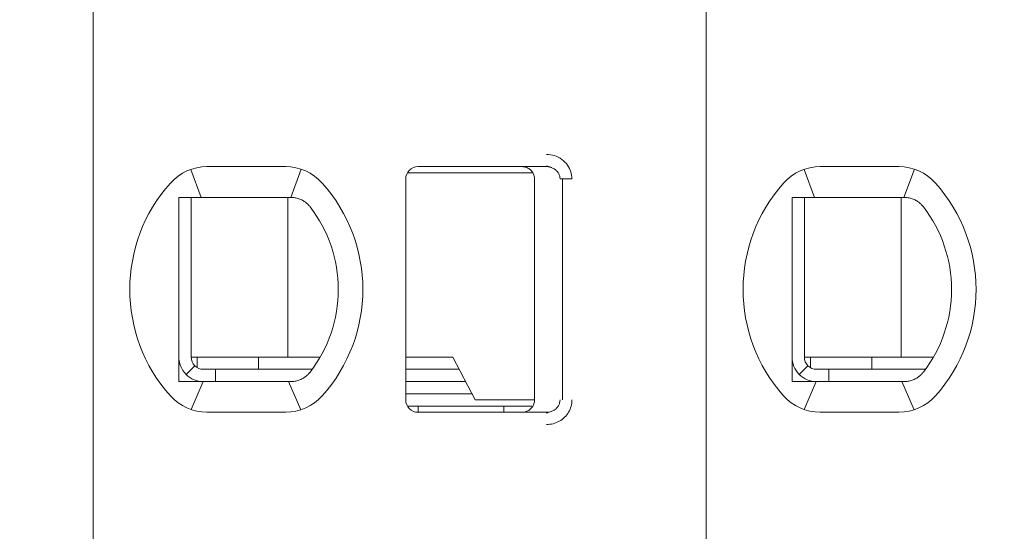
# Model space of a CAD drawing. Header units: millimetres. Extents: x -1114 to 1396, y -630 to 631.
# Tile 456 of 656: x 414.3 to 422.33, y -468.61 to -464.44. Entities that reach past the tile are written whole.
import ezdxf

# ---------------------------------------------------------------- set-up
doc = ezdxf.new("R2010")
doc.units = ezdxf.units.MM
doc.header["$MEASUREMENT"] = 0

msp = doc.modelspace()

# ---------------------------------------------------------------- linework, layer by layer
at = {"lineweight": 18}
for points, knots in [([(1038.9843, -629.7647), (1038.9843, -629.7647), (-1111.4882, -629.7647), (-1111.4882, -629.7647), (-1111.4882, -629.7647), (-1111.4882, -629.7647), (-1111.4882, 630.7883), (-1111.4882, 630.7883), (-1111.4882, 630.7883), (-1111.4882, 630.7883), (1038.9843, 630.7883), (1038.9843, 630.7883)], [0, 0, 0, 0, 0.333333, 0.333333, 0.333333, 0.333333, 0.666667, 0.666667, 0.666667, 0.666667, 1, 1, 1, 1]), ([(418.5927, -465.5366), (418.6147, -465.5364), (418.6358, -465.5397), (418.6569, -465.5465), (418.6569, -465.5465), (418.678, -465.5533), (418.6991, -465.5635), (418.7177, -465.5771), (418.7177, -465.5771), (418.7362, -465.5908), (418.7523, -465.6077), (418.7645, -465.625), (418.7645, -465.625), (418.7767, -465.6422), (418.785, -465.6597), (418.7907, -465.6782), (418.7907, -465.6782), (418.7965, -465.6967), (418.7996, -465.7163), (418.7997, -465.7366)], [0, 0, 0, 0, 0.2, 0.2, 0.2, 0.2, 0.4, 0.4, 0.4, 0.4, 0.6, 0.6, 0.6, 0.6, 0.8, 0.8, 0.8, 0.8, 1, 1, 1, 1]), ([(417.5452, -465.6366), (417.5187, -465.6366), (417.4933, -465.6471), (417.4745, -465.6659), (417.4745, -465.6659), (417.4558, -465.6846), (417.4452, -465.7101), (417.4452, -465.7366)], [0, 0, 0, 0, 0.5, 0.5, 0.5, 0.5, 1, 1, 1, 1]), ([(417.5452, -465.6366), (417.5187, -465.6366), (417.4933, -465.6471), (417.4745, -465.6659), (417.4745, -465.6659), (417.4558, -465.6846), (417.4452, -465.7101), (417.4452, -465.7366)], [0, 0, 0, 0, 0.5, 0.5, 0.5, 0.5, 1, 1, 1, 1]), ([(418.3952, -465.6366), (418.4058, -465.6366), (418.4162, -465.6383), (418.4262, -465.6415), (418.4262, -465.6415), (418.4362, -465.6448), (418.4457, -465.6496), (418.4541, -465.6558), (418.4541, -465.6558), (418.4626, -465.6619), (418.4701, -465.6694), (418.4762, -465.6779), (418.4762, -465.6779), (418.4823, -465.6864), (418.4872, -465.6959), (418.4904, -465.7058), (418.4904, -465.7058), (418.4936, -465.7158), (418.4952, -465.7262), (418.4952, -465.7366)], [0, 0, 0, 0, 0.2, 0.2, 0.2, 0.2, 0.4, 0.4, 0.4, 0.4, 0.6, 0.6, 0.6, 0.6, 0.8, 0.8, 0.8, 0.8, 1, 1, 1, 1]), ([(418.5927, -465.6366), (418.6014, -465.6366), (418.6102, -465.6375), (418.6187, -465.6394), (418.6187, -465.6394), (418.627, -465.6412), (418.6352, -465.644), (418.6429, -465.6475), (418.6429, -465.6475), (418.6505, -465.651), (418.6577, -465.6554), (418.6642, -465.6604), (418.6642, -465.6604), (418.6704, -465.6652), (418.676, -465.6706), (418.6809, -465.6765), (418.6809, -465.6765), (418.6855, -465.6819), (418.6894, -465.6878), (418.6926, -465.6941), (418.6926, -465.6941), (418.6959, -465.7003), (418.6984, -465.7069), (418.7002, -465.7136), (418.7002, -465.7136), (418.7021, -465.7212), (418.7031, -465.7289), (418.7031, -465.7366)], [0, 0, 0, 0, 0.142857, 0.142857, 0.142857, 0.142857, 0.285714, 0.285714, 0.285714, 0.285714, 0.428571, 0.428571, 0.428571, 0.428571, 0.571429, 0.571429, 0.571429, 0.571429, 0.714286, 0.714286, 0.714286, 0.714286, 0.857143, 0.857143, 0.857143, 0.857143, 1, 1, 1, 1]), ([(415.5952, -465.8866), (415.602, -465.8866), (415.6088, -465.8866), (415.6156, -465.8866), (415.6156, -465.8866), (415.6224, -465.8866), (415.6292, -465.8866), (415.6361, -465.8866), (415.6361, -465.8866), (415.643, -465.8866), (415.6498, -465.8866), (415.6567, -465.8866)], [0, 0, 0, 0, 0.333333, 0.333333, 0.333333, 0.333333, 0.666667, 0.666667, 0.666667, 0.666667, 1, 1, 1, 1]), ([(415.5952, -465.8866), (415.5952, -465.9375), (415.5952, -465.99), (415.5952, -466.045), (415.5952, -466.045), (415.5952, -466.0724), (415.5952, -466.1005), (415.5952, -466.1295), (415.5952, -466.1295), (415.5952, -466.1439), (415.5952, -466.1586), (415.5952, -466.1735), (415.5952, -466.1735), (415.5952, -466.1884), (415.5952, -466.2036), (415.5952, -466.219), (415.5952, -466.219), (415.5952, -466.2497), (415.5952, -466.2813), (415.5952, -466.314), (415.5952, -466.314), (415.5952, -466.3467), (415.5952, -466.3805), (415.5952, -466.4159), (415.5952, -466.4159), (415.5952, -466.4336), (415.5952, -466.4515), (415.5952, -466.4696), (415.5952, -466.4696), (415.5952, -466.4877), (415.5952, -466.506), (415.5952, -466.5245), (415.5952, -466.5245), (415.5952, -466.543), (415.5952, -466.5617), (415.5952, -466.5807), (415.5952, -466.5807), (415.5952, -466.5997), (415.5952, -466.6189), (415.5952, -466.6379), (415.5952, -466.6379), (415.5952, -466.676), (415.5952, -466.7135), (415.5952, -466.7506), (415.5952, -466.7506), (415.5952, -466.7599), (415.5952, -466.7691), (415.5952, -466.7783), (415.5952, -466.7783), (415.5952, -466.7875), (415.5952, -466.7967), (415.5952, -466.8058), (415.5952, -466.8058), (415.5952, -466.824), (415.5952, -466.8419), (415.5952, -466.8593), (415.5952, -466.8593), (415.5952, -466.8943), (415.5952, -466.9279), (415.5952, -466.9606), (415.5952, -466.9606), (415.5952, -466.9769), (415.5952, -466.993), (415.5952, -467.0089), (415.5952, -467.0089), (415.5952, -467.0247), (415.5952, -467.0404), (415.5952, -467.0557), (415.5952, -467.0557), (415.5952, -467.0864), (415.5952, -467.1159), (415.5952, -467.1447), (415.5952, -467.1447), (415.5952, -467.1735), (415.5952, -467.2014), (415.5952, -467.2288), (415.5952, -467.2288), (415.5952, -467.2835), (415.5952, -467.3358), (415.5952, -467.3866)], [0, 0, 0, 0, 0.05, 0.05, 0.05, 0.05, 0.1, 0.1, 0.1, 0.1, 0.15, 0.15, 0.15, 0.15, 0.2, 0.2, 0.2, 0.2, 0.25, 0.25, 0.25, 0.25, 0.3, 0.3, 0.3, 0.3, 0.35, 0.35, 0.35, 0.35, 0.4, 0.4, 0.4, 0.4, 0.45, 0.45, 0.45, 0.45, 0.5, 0.5, 0.5, 0.5, 0.55, 0.55, 0.55, 0.55, 0.6, 0.6, 0.6, 0.6, 0.65, 0.65, 0.65, 0.65, 0.7, 0.7, 0.7, 0.7, 0.75, 0.75, 0.75, 0.75, 0.8, 0.8, 0.8, 0.8, 0.85, 0.85, 0.85, 0.85, 0.9, 0.9, 0.9, 0.9, 0.95, 0.95, 0.95, 0.95, 1, 1, 1, 1]), ([(415.8244, -465.8866), (415.8193, -465.8866), (415.8141, -465.8866), (415.8088, -465.8866), (415.8088, -465.8866), (415.8035, -465.8866), (415.7982, -465.8866), (415.7928, -465.8866), (415.7928, -465.8866), (415.7874, -465.8866), (415.7819, -465.8866), (415.7763, -465.8866), (415.7763, -465.8866), (415.7706, -465.8866), (415.7648, -465.8866), (415.7588, -465.8866), (415.7588, -465.8866), (415.7529, -465.8866), (415.7467, -465.8866), (415.7405, -465.8866), (415.7405, -465.8866), (415.7342, -465.8866), (415.7278, -465.8866), (415.7212, -465.8866), (415.7212, -465.8866), (415.7146, -465.8866), (415.7078, -465.8866), (415.7009, -465.8866), (415.7009, -465.8866), (415.6939, -465.8866), (415.6868, -465.8866), (415.6794, -465.8866), (415.6794, -465.8866), (415.6721, -465.8866), (415.6645, -465.8866), (415.6567, -465.8866)], [0, 0, 0, 0, 0.111111, 0.111111, 0.111111, 0.111111, 0.222222, 0.222222, 0.222222, 0.222222, 0.333333, 0.333333, 0.333333, 0.333333, 0.444444, 0.444444, 0.444444, 0.444444, 0.555556, 0.555556, 0.555556, 0.555556, 0.666667, 0.666667, 0.666667, 0.666667, 0.777778, 0.777778, 0.777778, 0.777778, 0.888889, 0.888889, 0.888889, 0.888889, 1, 1, 1, 1]), ([(416.5076, -465.8866), (416.5029, -465.8866), (416.4983, -465.8866), (416.4936, -465.8866), (416.4936, -465.8866), (416.4889, -465.8866), (416.4843, -465.8866), (416.4797, -465.8866), (416.4797, -465.8866), (416.4751, -465.8866), (416.4706, -465.8866), (416.4661, -465.8866)], [0, 0, 0, 0, 0.333333, 0.333333, 0.333333, 0.333333, 0.666667, 0.666667, 0.666667, 0.666667, 1, 1, 1, 1]), ([(416.6053, -465.9121), (416.595, -465.9063), (416.5843, -465.9015), (416.5735, -465.8978), (416.5735, -465.8978), (416.5627, -465.894), (416.5517, -465.8912), (416.5407, -465.8894), (416.5407, -465.8894), (416.5297, -465.8875), (416.5186, -465.8866), (416.5076, -465.8866)], [0, 0, 0, 0, 0.333333, 0.333333, 0.333333, 0.333333, 0.666667, 0.666667, 0.666667, 0.666667, 1, 1, 1, 1]), ([(416.6659, -465.9644), (416.6607, -465.9576), (416.6549, -465.951), (416.6486, -465.9447), (416.6486, -465.9447), (416.6423, -465.9385), (416.6355, -465.9325), (416.6282, -465.927), (416.6282, -465.927), (416.621, -465.9216), (416.6133, -465.9166), (416.6053, -465.9121)], [0, 0, 0, 0, 0.333333, 0.333333, 0.333333, 0.333333, 0.666667, 0.666667, 0.666667, 0.666667, 1, 1, 1, 1]), ([(420.5952, -465.8866), (420.602, -465.8866), (420.6088, -465.8866), (420.6156, -465.8866), (420.6156, -465.8866), (420.6224, -465.8866), (420.6292, -465.8866), (420.6361, -465.8866), (420.6361, -465.8866), (420.643, -465.8866), (420.6498, -465.8866), (420.6567, -465.8866)], [0, 0, 0, 0, 0.333333, 0.333333, 0.333333, 0.333333, 0.666667, 0.666667, 0.666667, 0.666667, 1, 1, 1, 1]), ([(420.5952, -465.8866), (420.5952, -465.9375), (420.5952, -465.99), (420.5952, -466.045), (420.5952, -466.045), (420.5952, -466.0724), (420.5952, -466.1005), (420.5952, -466.1295), (420.5952, -466.1295), (420.5952, -466.1439), (420.5952, -466.1586), (420.5952, -466.1735), (420.5952, -466.1735), (420.5952, -466.1884), (420.5952, -466.2036), (420.5952, -466.219), (420.5952, -466.219), (420.5952, -466.2497), (420.5952, -466.2813), (420.5952, -466.314), (420.5952, -466.314), (420.5952, -466.3467), (420.5952, -466.3805), (420.5952, -466.4159), (420.5952, -466.4159), (420.5952, -466.4336), (420.5952, -466.4515), (420.5952, -466.4696), (420.5952, -466.4696), (420.5952, -466.4877), (420.5952, -466.506), (420.5952, -466.5245), (420.5952, -466.5245), (420.5952, -466.543), (420.5952, -466.5617), (420.5952, -466.5807), (420.5952, -466.5807), (420.5952, -466.5997), (420.5952, -466.6189), (420.5952, -466.6379), (420.5952, -466.6379), (420.5952, -466.676), (420.5952, -466.7135), (420.5952, -466.7506), (420.5952, -466.7506), (420.5952, -466.7599), (420.5952, -466.7691), (420.5952, -466.7783), (420.5952, -466.7783), (420.5952, -466.7875), (420.5952, -466.7967), (420.5952, -466.8058), (420.5952, -466.8058), (420.5952, -466.824), (420.5952, -466.8419), (420.5952, -466.8593), (420.5952, -466.8593), (420.5952, -466.8943), (420.5952, -466.9279), (420.5952, -466.9606), (420.5952, -466.9606), (420.5952, -466.9769), (420.5952, -466.993), (420.5952, -467.0089), (420.5952, -467.0089), (420.5952, -467.0247), (420.5952, -467.0404), (420.5952, -467.0557), (420.5952, -467.0557), (420.5952, -467.0864), (420.5952, -467.1159), (420.5952, -467.1447), (420.5952, -467.1447), (420.5952, -467.1735), (420.5952, -467.2014), (420.5952, -467.2288), (420.5952, -467.2288), (420.5952, -467.2835), (420.5952, -467.3358), (420.5952, -467.3866)], [0, 0, 0, 0, 0.05, 0.05, 0.05, 0.05, 0.1, 0.1, 0.1, 0.1, 0.15, 0.15, 0.15, 0.15, 0.2, 0.2, 0.2, 0.2, 0.25, 0.25, 0.25, 0.25, 0.3, 0.3, 0.3, 0.3, 0.35, 0.35, 0.35, 0.35, 0.4, 0.4, 0.4, 0.4, 0.45, 0.45, 0.45, 0.45, 0.5, 0.5, 0.5, 0.5, 0.55, 0.55, 0.55, 0.55, 0.6, 0.6, 0.6, 0.6, 0.65, 0.65, 0.65, 0.65, 0.7, 0.7, 0.7, 0.7, 0.75, 0.75, 0.75, 0.75, 0.8, 0.8, 0.8, 0.8, 0.85, 0.85, 0.85, 0.85, 0.9, 0.9, 0.9, 0.9, 0.95, 0.95, 0.95, 0.95, 1, 1, 1, 1]), ([(420.8244, -465.8866), (420.8193, -465.8866), (420.8141, -465.8866), (420.8088, -465.8866), (420.8088, -465.8866), (420.8035, -465.8866), (420.7982, -465.8866), (420.7928, -465.8866), (420.7928, -465.8866), (420.7874, -465.8866), (420.7819, -465.8866), (420.7763, -465.8866), (420.7763, -465.8866), (420.7706, -465.8866), (420.7648, -465.8866), (420.7588, -465.8866), (420.7588, -465.8866), (420.7529, -465.8866), (420.7467, -465.8866), (420.7405, -465.8866), (420.7405, -465.8866), (420.7342, -465.8866), (420.7278, -465.8866), (420.7212, -465.8866), (420.7212, -465.8866), (420.7146, -465.8866), (420.7078, -465.8866), (420.7009, -465.8866), (420.7009, -465.8866), (420.6939, -465.8866), (420.6868, -465.8866), (420.6794, -465.8866), (420.6794, -465.8866), (420.6721, -465.8866), (420.6645, -465.8866), (420.6567, -465.8866)], [0, 0, 0, 0, 0.111111, 0.111111, 0.111111, 0.111111, 0.222222, 0.222222, 0.222222, 0.222222, 0.333333, 0.333333, 0.333333, 0.333333, 0.444444, 0.444444, 0.444444, 0.444444, 0.555556, 0.555556, 0.555556, 0.555556, 0.666667, 0.666667, 0.666667, 0.666667, 0.777778, 0.777778, 0.777778, 0.777778, 0.888889, 0.888889, 0.888889, 0.888889, 1, 1, 1, 1]), ([(421.5076, -465.8866), (421.5029, -465.8866), (421.4983, -465.8866), (421.4936, -465.8866), (421.4936, -465.8866), (421.4889, -465.8866), (421.4843, -465.8866), (421.4797, -465.8866), (421.4797, -465.8866), (421.4751, -465.8866), (421.4706, -465.8866), (421.4661, -465.8866)], [0, 0, 0, 0, 0.333333, 0.333333, 0.333333, 0.333333, 0.666667, 0.666667, 0.666667, 0.666667, 1, 1, 1, 1]), ([(421.6053, -465.9121), (421.595, -465.9063), (421.5843, -465.9015), (421.5735, -465.8978), (421.5735, -465.8978), (421.5627, -465.894), (421.5517, -465.8912), (421.5407, -465.8894), (421.5407, -465.8894), (421.5297, -465.8875), (421.5186, -465.8866), (421.5076, -465.8866)], [0, 0, 0, 0, 0.333333, 0.333333, 0.333333, 0.333333, 0.666667, 0.666667, 0.666667, 0.666667, 1, 1, 1, 1]), ([(421.6659, -465.9644), (421.6607, -465.9576), (421.6549, -465.951), (421.6486, -465.9447), (421.6486, -465.9447), (421.6423, -465.9385), (421.6355, -465.9325), (421.6282, -465.927), (421.6282, -465.927), (421.621, -465.9216), (421.6133, -465.9166), (421.6053, -465.9121)], [0, 0, 0, 0, 0.333333, 0.333333, 0.333333, 0.333333, 0.666667, 0.666667, 0.666667, 0.666667, 1, 1, 1, 1]), ([(415.5952, -467.1866), (415.5952, -467.2396), (415.6163, -467.2905), (415.6538, -467.328), (415.6538, -467.328), (415.6913, -467.3655), (415.7422, -467.3866), (415.7952, -467.3866)], [0, 0, 0, 0, 0.5, 0.5, 0.5, 0.5, 1, 1, 1, 1]), ([(415.6952, -467.1866), (415.6952, -467.2131), (415.7058, -467.2386), (415.7245, -467.2573), (415.7245, -467.2573), (415.7433, -467.2761), (415.7687, -467.2866), (415.7952, -467.2866)], [0, 0, 0, 0, 0.5, 0.5, 0.5, 0.5, 1, 1, 1, 1]), ([(420.5952, -467.1866), (420.5952, -467.2396), (420.6163, -467.2905), (420.6538, -467.328), (420.6538, -467.328), (420.6913, -467.3655), (420.7422, -467.3866), (420.7952, -467.3866)], [0, 0, 0, 0, 0.5, 0.5, 0.5, 0.5, 1, 1, 1, 1]), ([(420.6952, -467.1866), (420.6952, -467.2131), (420.7058, -467.2386), (420.7245, -467.2573), (420.7245, -467.2573), (420.7433, -467.2761), (420.7687, -467.2866), (420.7952, -467.2866)], [0, 0, 0, 0, 0.5, 0.5, 0.5, 0.5, 1, 1, 1, 1]), ([(415.5952, -467.3866), (415.6021, -467.3866), (415.609, -467.3866), (415.6158, -467.3866), (415.6158, -467.3866), (415.6227, -467.3866), (415.6295, -467.3866), (415.6363, -467.3866), (415.6363, -467.3866), (415.6431, -467.3866), (415.6499, -467.3866), (415.6567, -467.3866)], [0, 0, 0, 0, 0.333333, 0.333333, 0.333333, 0.333333, 0.666667, 0.666667, 0.666667, 0.666667, 1, 1, 1, 1]), ([(415.6567, -467.3866), (415.6645, -467.3866), (415.6721, -467.3866), (415.6794, -467.3866), (415.6794, -467.3866), (415.6868, -467.3866), (415.6939, -467.3866), (415.7009, -467.3866), (415.7009, -467.3866), (415.7078, -467.3866), (415.7146, -467.3866), (415.7212, -467.3866), (415.7212, -467.3866), (415.7278, -467.3866), (415.7342, -467.3866), (415.7404, -467.3866), (415.7404, -467.3866), (415.7467, -467.3866), (415.7529, -467.3866), (415.7588, -467.3866), (415.7588, -467.3866), (415.7648, -467.3866), (415.7706, -467.3866), (415.7763, -467.3866), (415.7763, -467.3866), (415.7819, -467.3866), (415.7874, -467.3866), (415.7928, -467.3866), (415.7928, -467.3866), (415.7982, -467.3866), (415.8035, -467.3866), (415.8088, -467.3866), (415.8088, -467.3866), (415.8141, -467.3866), (415.8193, -467.3866), (415.8244, -467.3866)], [0, 0, 0, 0, 0.111111, 0.111111, 0.111111, 0.111111, 0.222222, 0.222222, 0.222222, 0.222222, 0.333333, 0.333333, 0.333333, 0.333333, 0.444444, 0.444444, 0.444444, 0.444444, 0.555556, 0.555556, 0.555556, 0.555556, 0.666667, 0.666667, 0.666667, 0.666667, 0.777778, 0.777778, 0.777778, 0.777778, 0.888889, 0.888889, 0.888889, 0.888889, 1, 1, 1, 1]), ([(416.4661, -467.3866), (416.4706, -467.3866), (416.4751, -467.3866), (416.4797, -467.3866), (416.4797, -467.3866), (416.4843, -467.3866), (416.489, -467.3866), (416.4936, -467.3866), (416.4936, -467.3866), (416.4983, -467.3866), (416.503, -467.3866), (416.5076, -467.3866)], [0, 0, 0, 0, 0.333333, 0.333333, 0.333333, 0.333333, 0.666667, 0.666667, 0.666667, 0.666667, 1, 1, 1, 1]), ([(416.6053, -467.3611), (416.5952, -467.3668), (416.5847, -467.3715), (416.574, -467.3753), (416.574, -467.3753), (416.5632, -467.3791), (416.5523, -467.3819), (416.5412, -467.3838), (416.5412, -467.3838), (416.5301, -467.3857), (416.5189, -467.3866), (416.5076, -467.3866)], [0, 0, 0, 0, 0.333333, 0.333333, 0.333333, 0.333333, 0.666667, 0.666667, 0.666667, 0.666667, 1, 1, 1, 1]), ([(416.6053, -467.3611), (416.6136, -467.3565), (416.6214, -467.3513), (416.6287, -467.3458), (416.6287, -467.3458), (416.636, -467.3402), (416.6428, -467.3343), (416.649, -467.3281), (416.649, -467.3281), (416.6552, -467.3219), (416.6608, -467.3154), (416.6659, -467.3088)], [0, 0, 0, 0, 0.333333, 0.333333, 0.333333, 0.333333, 0.666667, 0.666667, 0.666667, 0.666667, 1, 1, 1, 1]), ([(420.5952, -467.3866), (420.6021, -467.3866), (420.609, -467.3866), (420.6158, -467.3866), (420.6158, -467.3866), (420.6227, -467.3866), (420.6295, -467.3866), (420.6363, -467.3866), (420.6363, -467.3866), (420.6431, -467.3866), (420.6499, -467.3866), (420.6567, -467.3866)], [0, 0, 0, 0, 0.333333, 0.333333, 0.333333, 0.333333, 0.666667, 0.666667, 0.666667, 0.666667, 1, 1, 1, 1]), ([(420.6567, -467.3866), (420.6645, -467.3866), (420.6721, -467.3866), (420.6794, -467.3866), (420.6794, -467.3866), (420.6868, -467.3866), (420.6939, -467.3866), (420.7009, -467.3866), (420.7009, -467.3866), (420.7078, -467.3866), (420.7146, -467.3866), (420.7212, -467.3866), (420.7212, -467.3866), (420.7278, -467.3866), (420.7342, -467.3866), (420.7404, -467.3866), (420.7404, -467.3866), (420.7467, -467.3866), (420.7529, -467.3866), (420.7588, -467.3866), (420.7588, -467.3866), (420.7648, -467.3866), (420.7706, -467.3866), (420.7763, -467.3866), (420.7763, -467.3866), (420.7819, -467.3866), (420.7874, -467.3866), (420.7928, -467.3866), (420.7928, -467.3866), (420.7982, -467.3866), (420.8035, -467.3866), (420.8088, -467.3866), (420.8088, -467.3866), (420.8141, -467.3866), (420.8193, -467.3866), (420.8244, -467.3866)], [0, 0, 0, 0, 0.111111, 0.111111, 0.111111, 0.111111, 0.222222, 0.222222, 0.222222, 0.222222, 0.333333, 0.333333, 0.333333, 0.333333, 0.444444, 0.444444, 0.444444, 0.444444, 0.555556, 0.555556, 0.555556, 0.555556, 0.666667, 0.666667, 0.666667, 0.666667, 0.777778, 0.777778, 0.777778, 0.777778, 0.888889, 0.888889, 0.888889, 0.888889, 1, 1, 1, 1]), ([(421.4661, -467.3866), (421.4706, -467.3866), (421.4751, -467.3866), (421.4797, -467.3866), (421.4797, -467.3866), (421.4843, -467.3866), (421.489, -467.3866), (421.4936, -467.3866), (421.4936, -467.3866), (421.4983, -467.3866), (421.503, -467.3866), (421.5076, -467.3866)], [0, 0, 0, 0, 0.333333, 0.333333, 0.333333, 0.333333, 0.666667, 0.666667, 0.666667, 0.666667, 1, 1, 1, 1]), ([(421.6053, -467.3611), (421.5952, -467.3668), (421.5847, -467.3715), (421.574, -467.3753), (421.574, -467.3753), (421.5632, -467.3791), (421.5523, -467.3819), (421.5412, -467.3838), (421.5412, -467.3838), (421.5301, -467.3857), (421.5189, -467.3866), (421.5076, -467.3866)], [0, 0, 0, 0, 0.333333, 0.333333, 0.333333, 0.333333, 0.666667, 0.666667, 0.666667, 0.666667, 1, 1, 1, 1]), ([(421.6053, -467.3611), (421.6136, -467.3565), (421.6214, -467.3513), (421.6287, -467.3458), (421.6287, -467.3458), (421.636, -467.3402), (421.6428, -467.3343), (421.649, -467.3281), (421.649, -467.3281), (421.6552, -467.3219), (421.6608, -467.3154), (421.6659, -467.3088)], [0, 0, 0, 0, 0.333333, 0.333333, 0.333333, 0.333333, 0.666667, 0.666667, 0.666667, 0.666667, 1, 1, 1, 1]), ([(417.4452, -467.5366), (417.4452, -467.5631), (417.4558, -467.5886), (417.4745, -467.6073), (417.4745, -467.6073), (417.4933, -467.6261), (417.5187, -467.6366), (417.5452, -467.6366)], [0, 0, 0, 0, 0.5, 0.5, 0.5, 0.5, 1, 1, 1, 1]), ([(417.4452, -467.5366), (417.4452, -467.5631), (417.4558, -467.5886), (417.4745, -467.6073), (417.4745, -467.6073), (417.4933, -467.6261), (417.5187, -467.6366), (417.5452, -467.6366)], [0, 0, 0, 0, 0.5, 0.5, 0.5, 0.5, 1, 1, 1, 1]), ([(418.4952, -467.5366), (418.4952, -467.547), (418.4936, -467.5575), (418.4904, -467.5674), (418.4904, -467.5674), (418.4872, -467.5774), (418.4823, -467.5868), (418.4762, -467.5953), (418.4762, -467.5953), (418.4701, -467.6038), (418.4627, -467.6112), (418.4542, -467.6174), (418.4542, -467.6174), (418.4458, -467.6235), (418.4363, -467.6284), (418.4263, -467.6316), (418.4263, -467.6316), (418.4164, -467.6349), (418.4058, -467.6366), (418.3952, -467.6366)], [0, 0, 0, 0, 0.2, 0.2, 0.2, 0.2, 0.4, 0.4, 0.4, 0.4, 0.6, 0.6, 0.6, 0.6, 0.8, 0.8, 0.8, 0.8, 1, 1, 1, 1]), ([(418.7031, -467.5366), (418.7031, -467.5451), (418.7019, -467.5536), (418.6996, -467.5618), (418.6996, -467.5618), (418.6972, -467.57), (418.6937, -467.5778), (418.6893, -467.5851), (418.6893, -467.5851), (418.6847, -467.5926), (418.6791, -467.5995), (418.6726, -467.6056), (418.6726, -467.6056), (418.666, -467.6119), (418.6586, -467.6173), (418.6505, -467.6218), (418.6505, -467.6218), (418.6419, -467.6266), (418.6327, -467.6302), (418.6231, -467.6327), (418.6231, -467.6327), (418.6132, -467.6353), (418.6029, -467.6366), (418.5927, -467.6366)], [0, 0, 0, 0, 0.166667, 0.166667, 0.166667, 0.166667, 0.333333, 0.333333, 0.333333, 0.333333, 0.5, 0.5, 0.5, 0.5, 0.666667, 0.666667, 0.666667, 0.666667, 0.833333, 0.833333, 0.833333, 0.833333, 1, 1, 1, 1]), ([(418.7997, -467.5366), (418.7997, -467.554), (418.7975, -467.5708), (418.793, -467.5873), (418.793, -467.5873), (418.7884, -467.6039), (418.7816, -467.6202), (418.7728, -467.6353), (418.7728, -467.6353), (418.7639, -467.6504), (418.7532, -467.6643), (418.7403, -467.6768), (418.7403, -467.6768), (418.7275, -467.6894), (418.7126, -467.7005), (418.6969, -467.7094), (418.6969, -467.7094), (418.6812, -467.7183), (418.6647, -467.725), (418.6473, -467.7295), (418.6473, -467.7295), (418.63, -467.734), (418.6118, -467.7364), (418.5927, -467.7366)], [0, 0, 0, 0, 0.166667, 0.166667, 0.166667, 0.166667, 0.333333, 0.333333, 0.333333, 0.333333, 0.5, 0.5, 0.5, 0.5, 0.666667, 0.666667, 0.666667, 0.666667, 0.833333, 0.833333, 0.833333, 0.833333, 1, 1, 1, 1])]:
    msp.add_open_spline(points, degree=3, knots=knots, dxfattribs=at)
for points in [[(414.8952, -461.4266), (414.8952, -461.4266), (414.8952, -471.8466), (414.8952, -471.8466)], [(414.8952, -461.4266), (414.8952, -461.4266), (414.8952, -471.8466), (414.8952, -471.8466)], [(419.8952, -461.4266), (419.8952, -461.4266), (419.8952, -471.8466), (419.8952, -471.8466)], [(419.8952, -461.4266), (419.8952, -461.4266), (419.8952, -471.8466), (419.8952, -471.8466)], [(415.8244, -465.6366), (415.7106, -465.6366), (415.6022, -465.6851), (415.5263, -465.7699)], [(415.8244, -465.6366), (415.7106, -465.6366), (415.6022, -465.6851), (415.5263, -465.7699)], [(415.6937, -465.6586), (415.6937, -465.6586), (415.7781, -465.8866), (415.7781, -465.8866)], [(415.8244, -465.6366), (415.8244, -465.6366), (416.4661, -465.6366), (416.4661, -465.6366)], [(415.8244, -465.6366), (415.8244, -465.6366), (416.4661, -465.6366), (416.4661, -465.6366)], [(416.7642, -465.7699), (416.6883, -465.6851), (416.5799, -465.6366), (416.4661, -465.6366)], [(416.7642, -465.7699), (416.6883, -465.6851), (416.5799, -465.6366), (416.4661, -465.6366)], [(416.5069, -465.8866), (416.5069, -465.8866), (416.5925, -465.6571), (416.5925, -465.6571)], [(418.1261, -465.6866), (418.1261, -465.6866), (417.4586, -465.6866), (417.4586, -465.6866)], [(417.5452, -465.6366), (417.5452, -465.6366), (418.5927, -465.6366), (418.5927, -465.6366)], [(417.5452, -465.6366), (417.5452, -465.6366), (418.5927, -465.6366), (418.5927, -465.6366)], [(418.4754, -465.6866), (418.4754, -465.6866), (418.1261, -465.6866), (418.1261, -465.6866)], [(418.5927, -465.6366), (418.5927, -465.6366), (418.3952, -465.6366), (418.3952, -465.6366)], [(418.5916, -465.6297), (418.5916, -465.6297), (418.6353, -465.6444), (418.6353, -465.6444)], [(420.8244, -465.6366), (420.7106, -465.6366), (420.6022, -465.6851), (420.5263, -465.7699)], [(420.8244, -465.6366), (420.7106, -465.6366), (420.6022, -465.6851), (420.5263, -465.7699)], [(420.6937, -465.6586), (420.6937, -465.6586), (420.7781, -465.8866), (420.7781, -465.8866)], [(420.8244, -465.6366), (420.8244, -465.6366), (421.4661, -465.6366), (421.4661, -465.6366)], [(420.8244, -465.6366), (420.8244, -465.6366), (421.4661, -465.6366), (421.4661, -465.6366)], [(421.7642, -465.7699), (421.6883, -465.6851), (421.5799, -465.6366), (421.4661, -465.6366)], [(421.7642, -465.7699), (421.6883, -465.6851), (421.5799, -465.6366), (421.4661, -465.6366)], [(421.5925, -465.6571), (421.5925, -465.6571), (421.5069, -465.8866), (421.5069, -465.8866)], [(415.5263, -465.7699), (415.0849, -466.2634), (415.0849, -467.0098), (415.5263, -467.5033)], [(415.5263, -465.7699), (415.0849, -466.2634), (415.0849, -467.0098), (415.5263, -467.5033)], [(416.7642, -467.5033), (417.2056, -467.0098), (417.2056, -466.2634), (416.7642, -465.7699)], [(416.7642, -467.5033), (417.2056, -467.0098), (417.2056, -466.2634), (416.7642, -465.7699)], [(417.4452, -467.5366), (417.4452, -467.5366), (417.4452, -465.7366), (417.4452, -465.7366)], [(417.4452, -467.5366), (417.4452, -467.5366), (417.4452, -465.7366), (417.4452, -465.7366)], [(418.4952, -467.5366), (418.4952, -467.5366), (418.4952, -465.7366), (418.4952, -465.7366)], [(418.7031, -465.7366), (418.7031, -465.7366), (418.7997, -465.7366), (418.7997, -465.7366)], [(418.723, -467.5366), (418.723, -467.5366), (418.723, -465.7366), (418.723, -465.7366)], [(420.5263, -465.7699), (420.0849, -466.2634), (420.0849, -467.0098), (420.5263, -467.5033)], [(420.5263, -465.7699), (420.0849, -466.2634), (420.0849, -467.0098), (420.5263, -467.5033)], [(421.7642, -467.5033), (422.2056, -467.0098), (422.2056, -466.2634), (421.7642, -465.7699)], [(421.7642, -467.5033), (422.2056, -467.0098), (422.2056, -466.2634), (421.7642, -465.7699)], [(415.6952, -465.8866), (415.6952, -465.8866), (415.6952, -467.1866), (415.6952, -467.1866)], [(416.4661, -465.8866), (416.4661, -465.8866), (415.8244, -465.8866), (415.8244, -465.8866)], [(416.4843, -465.8866), (416.4843, -465.8866), (416.4843, -467.1866), (416.4843, -467.1866)], [(420.6952, -465.8866), (420.6952, -465.8866), (420.6952, -467.1866), (420.6952, -467.1866)], [(421.4661, -465.8866), (421.4661, -465.8866), (420.8244, -465.8866), (420.8244, -465.8866)], [(421.4843, -465.8866), (421.4843, -465.8866), (421.4843, -467.1866), (421.4843, -467.1866)], [(416.8952, -466.6366), (416.8952, -466.3933), (416.8146, -466.1569), (416.6659, -465.9644)], [(421.8952, -466.6366), (421.8952, -466.3933), (421.8146, -466.1569), (421.6659, -465.9644)], [(416.6659, -467.3088), (416.8146, -467.1163), (416.8952, -466.8799), (416.8952, -466.6366)], [(421.6659, -467.3088), (421.8146, -467.1163), (421.8952, -466.8799), (421.8952, -466.6366)], [(415.6952, -467.1866), (415.6952, -467.1866), (416.4548, -467.1866), (416.4548, -467.1866)], [(415.7452, -467.2732), (415.7452, -467.2732), (415.7452, -467.1866), (415.7452, -467.1866)], [(416.2452, -467.2866), (416.2452, -467.2866), (416.2452, -467.1866), (416.2452, -467.1866)], [(416.4548, -467.1866), (416.4548, -467.1866), (416.5056, -467.1866), (416.5056, -467.1866)], [(416.7479, -467.1866), (416.7479, -467.1866), (416.5056, -467.1866), (416.5056, -467.1866)], [(417.8296, -467.1866), (417.8296, -467.1866), (417.4452, -467.1866), (417.4452, -467.1866)], [(418.0101, -467.5366), (418.0101, -467.5366), (417.8296, -467.1866), (417.8296, -467.1866)], [(420.6952, -467.1866), (420.6952, -467.1866), (421.4548, -467.1866), (421.4548, -467.1866)], [(420.7452, -467.2732), (420.7452, -467.2732), (420.7452, -467.1866), (420.7452, -467.1866)], [(421.2452, -467.2866), (421.2452, -467.2866), (421.2452, -467.1866), (421.2452, -467.1866)], [(421.4548, -467.1866), (421.4548, -467.1866), (421.5056, -467.1866), (421.5056, -467.1866)], [(421.7479, -467.1866), (421.7479, -467.1866), (421.5056, -467.1866), (421.5056, -467.1866)], [(415.7245, -467.2573), (415.7245, -467.2573), (415.6538, -467.328), (415.6538, -467.328)], [(415.8952, -467.2866), (415.8952, -467.2866), (415.7952, -467.2866), (415.7952, -467.2866)], [(415.8952, -467.2866), (415.8952, -467.2866), (416.6827, -467.2866), (416.6827, -467.2866)], [(415.8952, -467.2866), (415.8952, -467.2866), (415.8952, -467.3866), (415.8952, -467.3866)], [(417.4453, -467.2866), (417.4453, -467.2866), (417.8812, -467.2866), (417.8812, -467.2866)], [(420.7245, -467.2573), (420.7245, -467.2573), (420.6538, -467.328), (420.6538, -467.328)], [(420.8952, -467.2866), (420.8952, -467.2866), (420.7952, -467.2866), (420.7952, -467.2866)], [(420.8952, -467.2866), (420.8952, -467.2866), (421.6827, -467.2866), (421.6827, -467.2866)], [(420.8952, -467.2866), (420.8952, -467.2866), (420.8952, -467.3866), (420.8952, -467.3866)], [(415.6946, -467.615), (415.6946, -467.615), (415.7921, -467.3866), (415.7921, -467.3866)], [(415.8244, -467.3866), (415.8244, -467.3866), (416.4661, -467.3866), (416.4661, -467.3866)], [(416.4891, -467.3866), (416.4891, -467.3866), (416.5903, -467.6168), (416.5903, -467.6168)], [(417.9327, -467.3866), (417.9327, -467.3866), (417.4453, -467.3866), (417.4453, -467.3866)], [(420.6946, -467.615), (420.6946, -467.615), (420.7921, -467.3866), (420.7921, -467.3866)], [(420.8244, -467.3866), (420.8244, -467.3866), (421.4661, -467.3866), (421.4661, -467.3866)], [(421.4891, -467.3866), (421.4891, -467.3866), (421.5903, -467.6168), (421.5903, -467.6168)], [(415.5263, -467.5033), (415.6022, -467.5881), (415.7106, -467.6366), (415.8244, -467.6366)], [(415.5263, -467.5033), (415.6022, -467.5881), (415.7106, -467.6366), (415.8244, -467.6366)], [(416.4661, -467.6366), (416.5799, -467.6366), (416.6883, -467.5881), (416.7642, -467.5033)], [(416.4661, -467.6366), (416.5799, -467.6366), (416.6883, -467.5881), (416.7642, -467.5033)], [(417.9843, -467.4866), (417.9843, -467.4866), (417.4453, -467.4866), (417.4453, -467.4866)], [(418.0101, -467.5366), (418.0101, -467.5366), (418.1261, -467.5366), (418.1261, -467.5366)], [(418.1261, -467.5366), (418.1261, -467.5366), (418.4887, -467.5366), (418.4887, -467.5366)], [(420.5263, -467.5033), (420.6022, -467.5881), (420.7106, -467.6366), (420.8244, -467.6366)], [(420.5263, -467.5033), (420.6022, -467.5881), (420.7106, -467.6366), (420.8244, -467.6366)], [(421.4661, -467.6366), (421.5799, -467.6366), (421.6883, -467.5881), (421.7642, -467.5033)], [(421.4661, -467.6366), (421.5799, -467.6366), (421.6883, -467.5881), (421.7642, -467.5033)], [(418.4718, -467.5866), (418.4718, -467.5866), (417.4587, -467.5866), (417.4587, -467.5866)], [(417.5452, -467.6366), (417.5452, -467.6366), (417.5452, -467.5866), (417.5452, -467.5866)], [(418.2452, -467.5866), (418.2452, -467.5866), (418.2452, -467.6366), (418.2452, -467.6366)], [(415.8244, -467.6366), (415.8244, -467.6366), (416.4661, -467.6366), (416.4661, -467.6366)], [(416.4661, -467.6366), (416.4661, -467.6366), (415.8244, -467.6366), (415.8244, -467.6366)], [(417.5452, -467.6366), (417.5452, -467.6366), (418.5927, -467.6366), (418.5927, -467.6366)], [(417.5452, -467.6366), (417.5452, -467.6366), (418.5927, -467.6366), (418.5927, -467.6366)], [(418.6149, -467.6345), (418.6149, -467.6345), (418.5916, -467.6435), (418.5916, -467.6435)], [(418.5927, -467.6434), (418.5927, -467.6434), (418.5927, -467.6366), (418.5927, -467.6366)], [(420.8244, -467.6366), (420.8244, -467.6366), (421.4661, -467.6366), (421.4661, -467.6366)], [(421.4661, -467.6366), (421.4661, -467.6366), (420.8244, -467.6366), (420.8244, -467.6366)]]:
    msp.add_open_spline(points, degree=3, dxfattribs=at)

doc.saveas('drawing.dxf')
